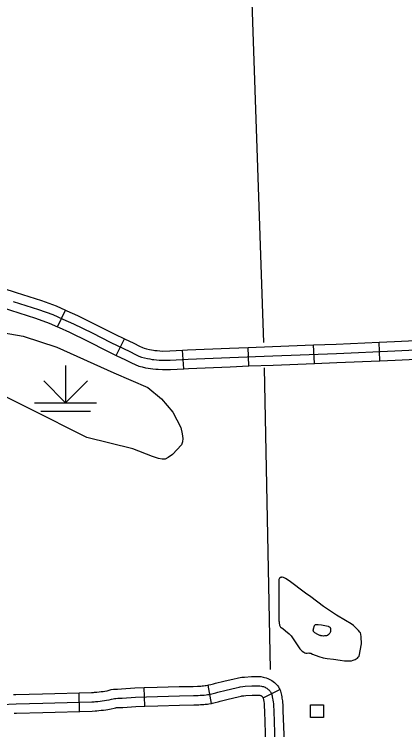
# Model space of a CAD drawing. Extents: x 1084508 to 1142749, y 1057638 to 1093403.
# Drawn here: x 1127220 to 1128209, y 1066730 to 1068543 of the extents above; entities that cross this region are included whole.
import ezdxf

# ---------------------------------------------------------------- set-up
doc = ezdxf.new("R2010")
doc.units = 0
for name, color, linetype in [('Level 32', 7, 'Continuous'), ('Level 35', 7, 'Continuous'), ('Level 44', 7, 'Continuous'), ('Level 47', 7, 'Continuous'), ('Level 5', 7, 'Continuous'), ('Level 56', 7, 'Continuous')]:
    doc.layers.add(name, color=color, linetype=linetype)

msp = doc.modelspace()

# ---------------------------------------------------------------- linework, layer by layer
at = {"layer": 'Level 32'}
for p, q in [((1127329.9, 1067750.8), (1127349.6, 1067793.5)), ((1127478.6, 1067678.3), (1127498.9, 1067720.9)), ((1128145.7, 1067664.8), (1128143.7, 1067711.9)), ((1127649.3, 1067645), (1127646.5, 1067692)), ((1127814.4, 1067651.9), (1127812.6, 1067698.9)), ((1127980, 1067658.2), (1127978.2, 1067705.2)), ((1127719.9, 1066797.1), (1127710.9, 1066843.3)), ((1127385.7, 1066776.5), (1127384.5, 1066823.5)), ((1127550.6, 1066790), (1127549.2, 1066837.1)), ((1127850.2, 1066811.3), (1127892.4, 1066832.4))]:
    msp.add_line(p, q, dxfattribs=at)
for points in [[(1127191.1, 1067849.2), (1127224.8, 1067837.7), (1127289.2, 1067817.6), (1127326.6, 1067804.2), (1127349.6, 1067793.5)], [(1127175.9, 1067804.6), (1127210.3, 1067792.9), (1127274.2, 1067772.9), (1127308.8, 1067760.5), (1127329.9, 1067750.8)], [(1127217.5, 1067815.3), (1127281.7, 1067795.3), (1127317.7, 1067782.3), (1127343.5, 1067770.5), (1127370.4, 1067758.7), (1127417.1, 1067735.5), (1127464.7, 1067711), (1127512.6, 1067688.3), (1127526.9, 1067680.8), (1127535.3, 1067677), (1127542.5, 1067674), (1127549.6, 1067672.6), (1127557.4, 1067670.6), (1127563.5, 1067669.6), (1127569.3, 1067668.6), (1127573.7, 1067667.9), (1127580.2, 1067667.5), (1127587, 1067666.9), (1127595.8, 1067666.2), (1127614.8, 1067666.5), (1127660.3, 1067669.2), (1127766.2, 1067673.7), (1127874.9, 1067677.7), (1128036.1, 1067683.8), (1128183.8, 1067690), (1128290.8, 1067695.4)], [(1127349.6, 1067793.5), (1127353.2, 1067791.9), (1127380.3, 1067780), (1127427.7, 1067756.5), (1127475.2, 1067732.1), (1127498.9, 1067720.9)], [(1127329.9, 1067750.8), (1127333.9, 1067749), (1127360.4, 1067737.3), (1127406.5, 1067714.5), (1127454.3, 1067689.9), (1127478.6, 1067678.3)], [(1127498.9, 1067720.9), (1127523.1, 1067709.3), (1127537.1, 1067702), (1127544.7, 1067698.6), (1127549.4, 1067696.6), (1127554.8, 1067695.6), (1127562.3, 1067693.6), (1127567.5, 1067692.8), (1127573.1, 1067691.8), (1127576.1, 1067691.3), (1127582, 1067691), (1127589, 1067690.3), (1127596.5, 1067689.7), (1127613.9, 1067690), (1127646.5, 1067692)], [(1127978.2, 1067705.2), (1128035.2, 1067707.4), (1128143.7, 1067711.9)], [(1128143.7, 1067711.9), (1128182.7, 1067713.5), (1128289.6, 1067718.9), (1128309.1, 1067719.9)], [(1127646.5, 1067692), (1127659.1, 1067692.7), (1127765.3, 1067697.2), (1127812.6, 1067698.9)], [(1127812.6, 1067698.9), (1127874, 1067701.3), (1127978.2, 1067705.2)], [(1127478.6, 1067678.3), (1127502.1, 1067667.2), (1127516.6, 1067659.6), (1127526, 1067655.5), (1127535.6, 1067651.3), (1127544.4, 1067649.7), (1127552.5, 1067647.5), (1127559.5, 1067646.4), (1127565.5, 1067645.3), (1127571.3, 1067644.4), (1127578.4, 1067644.1), (1127584.9, 1067643.4), (1127595.1, 1067642.6), (1127615.7, 1067643), (1127649.3, 1067645)], [(1128145.7, 1067664.8), (1128184.9, 1067666.4), (1128292, 1067671.9), (1128311.4, 1067672.8)], [(1127814.4, 1067651.9), (1127875.8, 1067654.2), (1127980, 1067658.2)], [(1127980, 1067658.2), (1128037.1, 1067660.3), (1128145.7, 1067664.8)], [(1127649.3, 1067645), (1127661.5, 1067645.7), (1127767.2, 1067650.1), (1127814.4, 1067651.9)], [(1127710.9, 1066843.3), (1127712.6, 1066843.6), (1127718, 1066844.8), (1127724.4, 1066846.4), (1127729.8, 1066847.8), (1127750.5, 1066853.3), (1127776.7, 1066859.5), (1127784.4, 1066861.3), (1127788, 1066862), (1127796, 1066863.3), (1127803.1, 1066863.8), (1127821.2, 1066864.8), (1127837.5, 1066864.8), (1127844.2, 1066864.7), (1127850.1, 1066863.8), (1127854.1, 1066862.9), (1127857.8, 1066862.1), (1127862, 1066860.4), (1127865.9, 1066858.7), (1127869.3, 1066856.8), (1127872.6, 1066854.7), (1127875.9, 1066852.3), (1127878.8, 1066849.9), (1127880.4, 1066848.4), (1127881.7, 1066847.2), (1127884.3, 1066844.8), (1127887.1, 1066841.3), (1127889, 1066838.6), (1127890.3, 1066836.4), (1127891.3, 1066834.5), (1127892.1, 1066832.9), (1127892.4, 1066832.4)], [(1127187.4, 1066794.5), (1127225.2, 1066796), (1127292.2, 1066797.8), (1127323.3, 1066798.4), (1127385.5, 1066800), (1127416.7, 1066800.9), (1127422.8, 1066801.2), (1127426.2, 1066801.6), (1127431.6, 1066802.1), (1127437.5, 1066802.8), (1127442.9, 1066803.4), (1127448.5, 1066804.2), (1127453.3, 1066804.9), (1127460.6, 1066806.1), (1127466.7, 1066807.7), (1127471, 1066808.9), (1127474.2, 1066809.5), (1127477.4, 1066809.7), (1127482.2, 1066809.9), (1127493.3, 1066810.4), (1127526.9, 1066812.9), (1127583, 1066814.5), (1127638.2, 1066816.1), (1127674.1, 1066816.6), (1127685.8, 1066817), (1127690.5, 1066817.4), (1127694.5, 1066817.6), (1127697.8, 1066817.9), (1127701, 1066818.2), (1127706.1, 1066818.7), (1127709.7, 1066819.2), (1127713.7, 1066819.8), (1127717.3, 1066820.5), (1127723.4, 1066821.9), (1127730.3, 1066823.6), (1127735.7, 1066825), (1127756.3, 1066830.5), (1127782, 1066836.6), (1127789.5, 1066838.3), (1127792.3, 1066838.9), (1127798.7, 1066839.9), (1127804.6, 1066840.3), (1127821.8, 1066841.3), (1127837.3, 1066841.3), (1127842.3, 1066841.2), (1127845.8, 1066840.6), (1127849, 1066839.9)], [(1127549.2, 1066837.1), (1127582.3, 1066838), (1127637.7, 1066839.6), (1127673.5, 1066840.1), (1127684.5, 1066840.5), (1127689.2, 1066840.9), (1127692.7, 1066841), (1127695.6, 1066841.3), (1127698.9, 1066841.6), (1127703.2, 1066842.1), (1127706.1, 1066842.5), (1127709.7, 1066843), (1127710.9, 1066843.3)], [(1127849, 1066839.9), (1127850.9, 1066839.5), (1127852.9, 1066838.7), (1127855.3, 1066837.7), (1127857.2, 1066836.6), (1127859.4, 1066835.2), (1127861.4, 1066833.7), (1127863.2, 1066832.2), (1127864.4, 1066831.2), (1127865.6, 1066830.1), (1127867, 1066828.7), (1127868.3, 1066827.1), (1127869.1, 1066825.9), (1127869.8, 1066824.8), (1127870.4, 1066823.7), (1127871, 1066822.4), (1127871.6, 1066821.3), (1127872.2, 1066819.7), (1127872.5, 1066818.7), (1127873, 1066816.4), (1127873.5, 1066813.8), (1127874.1, 1066809.7), (1127874.8, 1066806), (1127875.9, 1066800.2), (1127876.2, 1066796.8), (1127876.6, 1066792.5), (1127877, 1066777.3), (1127880.2, 1066696.6)], [(1127218.5, 1066819.2), (1127224.4, 1066819.5), (1127291.6, 1066821.3), (1127322.8, 1066822), (1127384.5, 1066823.5)], [(1127384.5, 1066823.5), (1127384.9, 1066823.5), (1127415.8, 1066824.4), (1127420.8, 1066824.6), (1127423.6, 1066825), (1127429, 1066825.5), (1127435, 1066826.2), (1127440.1, 1066826.7), (1127445.1, 1066827.5), (1127449.7, 1066828.1), (1127455.6, 1066829.1), (1127460.4, 1066830.4), (1127465.5, 1066831.8), (1127471.4, 1066832.9), (1127476.3, 1066833.2), (1127481.2, 1066833.4), (1127491.9, 1066833.9), (1127525.7, 1066836.4), (1127549.2, 1066837.1)], [(1127892.4, 1066832.4), (1127893.1, 1066831), (1127894.4, 1066827.6), (1127895.4, 1066824.5), (1127896.1, 1066820.9), (1127896.7, 1066817.7), (1127897.3, 1066813.7), (1127898, 1066810.3), (1127899.2, 1066803.6), (1127899.7, 1066799.1), (1127900.1, 1066793.7), (1127900.5, 1066778), (1127903.7, 1066697.5), (1127905.4, 1066657.8)], [(1127719.9, 1066797.1), (1127722.1, 1066797.5), (1127728.8, 1066799), (1127736.1, 1066800.8), (1127741.7, 1066802.3), (1127762, 1066807.7), (1127787.3, 1066813.6), (1127794.6, 1066815.3), (1127796.6, 1066815.7), (1127801.3, 1066816.4), (1127806.2, 1066816.8), (1127822.5, 1066817.7), (1127837.1, 1066817.7), (1127840.3, 1066817.7), (1127841.5, 1066817.5), (1127843.8, 1066817), (1127843.9, 1066816.9), (1127844.8, 1066816.6), (1127845.1, 1066816.4), (1127846.2, 1066815.7), (1127847, 1066815.1), (1127847.7, 1066814.6), (1127848.3, 1066813.9), (1127849.5, 1066812.9), (1127849.5, 1066812.9), (1127849.5, 1066812.9), (1127850, 1066811.8), (1127850.2, 1066811.3)], [(1127849.9, 1066812.1), (1127849.9, 1066811.9), (1127850.3, 1066809.8), (1127850.9, 1066805.7), (1127851.7, 1066801.7), (1127852.6, 1066796.9), (1127852.8, 1066794.5), (1127853.1, 1066791.2), (1127853.5, 1066776.5), (1127856.6, 1066695.6), (1127858.3, 1066655.8)], [(1127385.7, 1066776.5), (1127386.1, 1066776.5), (1127417.5, 1066777.4), (1127424.8, 1066777.7), (1127428.9, 1066778.2), (1127434.1, 1066778.7), (1127440, 1066779.4), (1127445.8, 1066780), (1127451.9, 1066780.9), (1127457, 1066781.6), (1127465.5, 1066783.1), (1127472.9, 1066785), (1127476.4, 1066786), (1127477.1, 1066786.1), (1127478.5, 1066786.2), (1127483.2, 1066786.4), (1127494.8, 1066786.9), (1127528.1, 1066789.4), (1127550.6, 1066790)], [(1127550.6, 1066790), (1127583.6, 1066790.9), (1127638.7, 1066792.5), (1127674.7, 1066793), (1127687.1, 1066793.5), (1127691.9, 1066793.9), (1127696.3, 1066794.1), (1127700, 1066794.5), (1127703.2, 1066794.7), (1127709.1, 1066795.3), (1127713.2, 1066796), (1127717.7, 1066796.6), (1127719.9, 1066797.1)], [(1127220.3, 1066772.2), (1127226, 1066772.4), (1127292.7, 1066774.3), (1127323.8, 1066774.9), (1127385.7, 1066776.5)]]:
    msp.add_lwpolyline(points, dxfattribs=at)
at = {"layer": 'Level 35'}
for points in [[(1127957.7, 1067075.9), (1127916.5, 1067107.2), (1127906.5, 1067113.7), (1127901.5, 1067115.8), (1127898.4, 1067116.5), (1127897, 1067116.5), (1127895.8, 1067116.3), (1127894.8, 1067116.2), (1127893.8, 1067115.7), (1127892.7, 1067115.1), (1127891.9, 1067114.3), (1127891.4, 1067113.5), (1127890.9, 1067112.2), (1127890.4, 1067110.6), (1127890, 1067098.2), (1127889.7, 1067054.2), (1127890.1, 1067010.7), (1127890.4, 1067006.1), (1127890.6, 1067003.3), (1127890.9, 1066999.7), (1127891.3, 1066997.4), (1127891.7, 1066995.4), (1127892.4, 1066993.3), (1127893.2, 1066991.8), (1127894.4, 1066990.5), (1127896.1, 1066989.3), (1127900.5, 1066986.4), (1127906.5, 1066981.2), (1127916.3, 1066973.6), (1127921, 1066967.8), (1127943.6, 1066935.6), (1127949, 1066929.7), (1127952.9, 1066926.5), (1127955.5, 1066924.9), (1127958.5, 1066924.6), (1127961.4, 1066924.5), (1127965.6, 1066924.8), (1127967.7, 1066924.5), (1127970.7, 1066924), (1127975, 1066921.8), (1127991.4, 1066915.8), (1128002.4, 1066912.4), (1128012, 1066911), (1128028.5, 1066908.8), (1128044.9, 1066906.3), (1128056.6, 1066904.7), (1128063.1, 1066904.5), (1128074.4, 1066905.2), (1128078.3, 1066906.2), (1128083.5, 1066908.5), (1128086.1, 1066909.8), (1128088.8, 1066911.9), (1128091, 1066913.8), (1128093.1, 1066916.3), (1128094.3, 1066920.8), (1128096.1, 1066929.8), (1128098.9, 1066947.6), (1128098.7, 1066965.5), (1128097.6, 1066972.2), (1128096.6, 1066975.4), (1128095.2, 1066977.7), (1128091.9, 1066982), (1128087.8, 1066986), (1128083.5, 1066990.1), (1128078.8, 1066994.5), (1128073, 1066998.6), (1128059.1, 1067006.6), (1128036.4, 1067020.1), (1128002.8, 1067042.6), (1127971.2, 1067067)], [(1127998, 1066995.6), (1128015.3, 1066992.4), (1128015.8, 1066992.2), (1128016.4, 1066991.9), (1128017.4, 1066991.2), (1128019, 1066989.8), (1128019.7, 1066988.9), (1128020.3, 1066988.3), (1128020.5, 1066987.8), (1128020.6, 1066987.3), (1128020.8, 1066985.1), (1128020.8, 1066981.4), (1128020.5, 1066979.4), (1128019.7, 1066976.7), (1128018.9, 1066975.1), (1128018.4, 1066974.1), (1128017.1, 1066972.4), (1128015.1, 1066970.5), (1128014.1, 1066969.8), (1128013.5, 1066969.3), (1128013.1, 1066969.1), (1128012.7, 1066969), (1128011, 1066968.5), (1128008.8, 1066968.1), (1128005.9, 1066967.8), (1128002.9, 1066967.7), (1127999.8, 1066967.9), (1127997.5, 1066968.1), (1127996.3, 1066968.4), (1127995.2, 1066968.7), (1127993.6, 1066969.3), (1127988.4, 1066971.7), (1127981.3, 1066975.9), (1127979.4, 1066977.2), (1127978.5, 1066978.3), (1127977.9, 1066979.4), (1127977.4, 1066980.4), (1127977.3, 1066981.3), (1127977.2, 1066982.1), (1127977.3, 1066983.4), (1127977.4, 1066984.5), (1127977.7, 1066985.7), (1127980.6, 1066994.2), (1127980.9, 1066994.7), (1127981.2, 1066995.2), (1127982, 1066995.9), (1127982.9, 1066996.5), (1127983.2, 1066996.7), (1127983.6, 1066996.9), (1127984.7, 1066997), (1127986.5, 1066997), (1127990, 1066996.9)]]:
    msp.add_lwpolyline(points, close=True, dxfattribs=at)
at = {"layer": 'Level 44'}
for p, q in [((1127350.2, 1067652.9), (1127350.2, 1067558.8)), ((1127350.2, 1067558.8), (1127294.7, 1067614.3)), ((1127350.2, 1067558.8), (1127405.7, 1067614.3)), ((1127271.7, 1067558.8), (1127428.7, 1067558.8)), ((1127287.4, 1067537.4), (1127413, 1067537.4))]:
    msp.add_line(p, q, dxfattribs=at)
at = {"layer": 'Level 47'}
msp.add_lwpolyline([(1127140.5, 1067744.9), (1127242.8, 1067727.1), (1127328.2, 1067699.5), (1127472.3, 1067634.5), (1127558.6, 1067597.1), (1127593.3, 1067568.7), (1127621.7, 1067534.8), (1127642.2, 1067495.7), (1127645.7, 1067479.7), (1127646.6, 1067468.1), (1127646.4, 1067459.3), (1127644, 1067452.1), (1127620.8, 1067427.2), (1127610.2, 1067420), (1127602.5, 1067416.1), (1127595, 1067415.6), (1127585.3, 1067417.4), (1127570.1, 1067422.7), (1127520.3, 1067442.3), (1127403.8, 1067470.8), (1127259.7, 1067543.7), (1127131.6, 1067606.9)], dxfattribs=at)
at = {"layer": 'Level 5'}
for points in [[(1127795.4, 1069336.7), (1127851.2, 1067711.1)], [(1127852.9, 1067646.8), (1127867.8, 1066882.7)]]:
    msp.add_lwpolyline(points, dxfattribs=at)
at = {"layer": 'Level 56'}
msp.add_lwpolyline([(1127970.5, 1066760.8), (1127970.5, 1066793.5), (1128003.3, 1066793.5), (1128003.3, 1066760.8)], close=True, dxfattribs=at)

doc.saveas('drawing.dxf')
